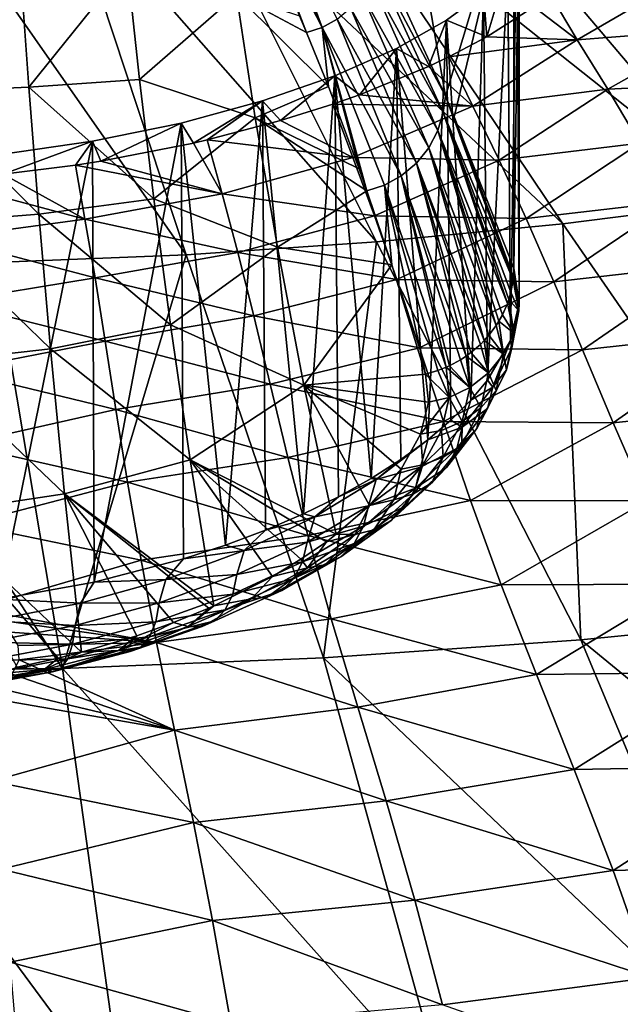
# Model space of a CAD drawing. Header units: metres. Extents: x -92 to 264, y -100 to 50.
# Tile 533 of 656: x 202 to 208, y -6 to 3. Entities that reach past the tile are written whole.
import ezdxf

# ---------------------------------------------------------------- set-up
doc = ezdxf.new("R2010")
doc.units = ezdxf.units.M
doc.layers.add('solid_21062050_01', color=7, linetype='CONTINUOUS')

msp = doc.modelspace()

# ---------------------------------------------------------------- linework, layer by layer
at = {"layer": 'solid_21062050_01'}
for points in [[(205.699539, 5.226477, 100.898514), (206.190887, 2.386523, 104.148094), (205.619064, 3.63123, 99.688583)], [(206.84787, 4.572523, 110.461136), (206.190887, 2.386523, 104.148094), (205.699539, 5.226477, 100.898514)], [(208.448486, 5.161725, 190.38089), (207.349258, 4.942711, 190.989807), (212.360947, 1.963133, 196.338501)], [(207.349258, 4.942711, 190.989807), (206.200806, 4.754991, 191.51181), (210.744537, 1.651126, 197.206131)], [(207.349258, 4.942711, 190.989807), (210.744537, 1.651126, 197.206131), (212.360947, 1.963133, 196.338501)], [(206.200806, 4.754991, 191.51181), (205.010895, 4.599821, 191.94339), (209.05983, 1.38386, 197.949493)], [(206.200806, 4.754991, 191.51181), (209.05983, 1.38386, 197.949493), (210.744537, 1.651126, 197.206131)], [(205.010895, 4.599821, 191.94339), (203.787521, 4.478241, 192.281677), (207.317596, 1.163038, 198.563858)], [(205.010895, 4.599821, 191.94339), (207.317596, 1.163038, 198.563858), (209.05983, 1.38386, 197.949493)], [(206.84787, 4.572523, 110.461136), (206.275742, 2.187117, 104.805031), (206.190887, 2.386523, 104.148094)], [(206.84787, 4.572523, 110.461136), (206.84787, 0.73517, 109.198891), (206.275742, 2.187117, 104.805031)], [(206.898361, 4.387921, 111.133827), (206.84787, 0.73517, 109.198891), (206.84787, 4.572523, 110.461136)], [(203.787521, 4.478241, 192.281677), (202.538956, 4.391062, 192.524414), (205.528961, 0.990062, 199.045319)], [(203.787521, 4.478241, 192.281677), (205.528961, 0.990062, 199.045319), (207.317596, 1.163038, 198.563858)], [(202.538956, 4.391062, 192.524414), (201.273605, 4.338863, 192.669983), (203.705353, 0.866029, 199.390823)], [(202.538956, 4.391062, 192.524414), (203.705353, 0.866029, 199.390823), (205.528961, 0.990062, 199.045319)], [(205.008804, 3.046067, 98.789734), (204.343185, 4.340718, 93.617424), (204.420349, 4.371934, 93.615929)], [(205.008804, 3.046067, 98.789734), (204.420349, 4.371934, 93.615929), (204.427063, 4.375113, 93.615898)], [(205.008804, 3.046067, 98.789734), (204.427063, 4.375113, 93.615898), (204.501968, 4.41622, 93.616867)], [(205.008804, 3.046067, 98.789734), (204.501968, 4.41622, 93.616867), (205.152573, 3.126593, 98.794823)], [(206.898361, 4.387921, 111.133827), (206.899063, 0.402095, 110.100143), (206.84787, 0.73517, 109.198891)], [(206.898361, 4.387921, 111.133827), (206.878159, 4.202877, 111.808136), (206.899063, 0.402095, 110.100143)], [(201.273605, 4.338863, 192.669983), (201.858429, 0.791725, 199.598221), (203.705353, 0.866029, 199.390823)], [(204.343185, 4.340718, 93.617424), (204.858932, 2.998913, 98.780235), (204.791916, 3.158378, 98.193779)], [(205.008804, 3.046067, 98.789734), (204.858932, 2.998913, 98.780235), (204.343185, 4.340718, 93.617424)], [(206.878159, 4.202877, 111.808136), (206.787476, 4.01936, 112.476868), (206.815506, 0.041095, 110.995132)], [(206.878159, 4.202877, 111.808136), (206.815506, 0.041095, 110.995132), (206.899063, 0.402095, 110.100143)], [(206.787476, 4.01936, 112.476868), (206.789536, 3.629266, 112.336678), (206.815506, 0.041095, 110.995132)], [(202.112823, 3.641696, 94.936272), (201.109665, 2.424123, 99.025963), (201.06752, 3.629089, 94.706505)], [(202.112823, 3.641696, 94.936272), (202.19516, 2.473602, 99.114853), (201.109665, 2.424123, 99.025963)], [(203.13858, 3.647135, 95.374687), (202.19516, 2.473602, 99.114853), (202.112823, 3.641696, 94.936272)], [(203.13858, 3.647135, 95.374687), (203.256302, 2.546331, 99.294319), (202.19516, 2.473602, 99.114853)], [(204.188477, 3.359699, 97.056717), (203.256302, 2.546331, 99.294319), (203.13858, 3.647135, 95.374687)], [(205.465256, 3.518002, 98.86097), (205.50972, 3.673557, 98.895813), (206.169815, 2.230394, 104.056435)], [(205.50972, 3.673557, 98.895813), (206.190887, 2.386523, 104.148094), (206.169815, 2.230394, 104.056435)], [(205.50972, 3.673557, 98.895813), (205.619064, 3.63123, 99.688583), (206.190887, 2.386523, 104.148094)], [(206.789536, 3.629266, 112.336678), (206.587418, 2.955673, 115.03231), (206.557877, 3.379754, 113.218887)], [(206.789536, 3.629266, 112.336678), (206.557877, 3.379754, 113.218887), (206.596436, -0.337938, 111.867943)], [(206.789536, 3.629266, 112.336678), (207.040695, 3.245378, 114.224236), (206.587418, 2.955673, 115.03231)], [(206.789536, 3.629266, 112.336678), (206.596436, -0.337938, 111.867943), (206.815506, 0.041095, 110.995132)], [(205.388428, 3.368933, 98.831245), (205.465256, 3.518002, 98.86097), (206.119186, 2.057724, 104.010147)], [(205.465256, 3.518002, 98.86097), (206.169815, 2.230394, 104.056435), (206.119186, 2.057724, 104.010147)], [(207.456238, 2.928347, 115.835426), (207.196228, 3.364775, 113.871826), (208.427124, 3.493691, 114.540588)], [(207.456238, 2.928347, 115.835426), (208.427124, 3.493691, 114.540588), (208.77211, 3.029948, 116.56192)], [(204.188477, 3.359699, 97.056717), (204.367264, 2.177884, 101.101028), (203.256302, 2.546331, 99.294319)], [(205.069275, 2.478211, 100.627304), (204.367264, 2.177884, 101.101028), (204.188477, 3.359699, 97.056717)], [(204.858932, 2.998913, 98.780235), (205.069275, 2.478211, 100.627304), (204.188477, 3.359699, 97.056717)], [(204.791916, 3.158378, 98.193779), (204.858932, 2.998913, 98.780235), (204.188477, 3.359699, 97.056717)], [(205.282059, 3.235827, 98.808754), (205.388428, 3.368933, 98.831245), (206.032471, 1.892281, 103.969894)], [(205.388428, 3.368933, 98.831245), (206.119186, 2.057724, 104.010147), (206.032471, 1.892281, 103.969894)], [(206.557877, 3.379754, 113.218887), (206.587418, 2.955673, 115.03231), (206.200378, 3.114401, 114.059769)], [(206.557877, 3.379754, 113.218887), (206.200378, 3.114401, 114.059769), (206.436615, -0.530516, 112.29081)], [(206.557877, 3.379754, 113.218887), (206.436615, -0.530516, 112.29081), (206.596436, -0.337938, 111.867943)], [(207.040695, 3.245378, 114.224236), (207.196228, 3.364775, 113.871826), (207.456238, 2.928347, 115.835426)], [(205.152573, 3.126593, 98.794823), (205.282059, 3.235827, 98.808754), (205.912872, 1.744461, 103.938446)], [(205.282059, 3.235827, 98.808754), (206.032471, 1.892281, 103.969894), (205.912872, 1.744461, 103.938446)], [(206.587418, 2.955673, 115.03231), (207.040695, 3.245378, 114.224236), (207.456238, 2.928347, 115.835426)], [(205.008804, 3.046067, 98.789734), (205.152573, 3.126593, 98.794823), (205.767593, 1.622929, 103.91761)], [(205.152573, 3.126593, 98.794823), (205.912872, 1.744461, 103.938446), (205.767593, 1.622929, 103.91761)], [(205.008804, 3.046067, 98.789734), (205.069275, 2.478211, 100.627304), (204.858932, 2.998913, 98.780235)], [(205.008804, 3.046067, 98.789734), (205.438126, 1.479847, 103.896469), (205.363403, 1.690491, 103.23439)], [(205.008804, 3.046067, 98.789734), (205.60643, 1.532991, 103.907944), (205.438126, 1.479847, 103.896469)], [(205.008804, 3.046067, 98.789734), (205.363403, 1.690491, 103.23439), (205.069275, 2.478211, 100.627304)], [(205.008804, 3.046067, 98.789734), (205.767593, 1.622929, 103.91761), (205.60643, 1.532991, 103.907944)], [(206.200378, 3.114401, 114.059769), (206.028976, 2.671695, 115.773582), (205.721649, 2.844741, 114.843842)], [(206.200378, 3.114401, 114.059769), (205.721649, 2.844741, 114.843842), (206.021423, -0.911859, 113.095322)], [(206.200378, 3.114401, 114.059769), (206.021423, -0.911859, 113.095322), (206.243988, -0.722923, 112.701721)], [(206.200378, 3.114401, 114.059769), (206.224365, 2.764117, 115.537071), (206.028976, 2.671695, 115.773582)], [(206.200378, 3.114401, 114.059769), (206.587418, 2.955673, 115.03231), (206.224365, 2.764117, 115.537071)], [(206.200378, 3.114401, 114.059769), (206.243988, -0.722923, 112.701721), (206.436615, -0.530516, 112.29081)], [(207.74823, 2.453049, 117.811417), (207.456238, 2.928347, 115.835426), (208.77211, 3.029948, 116.56192)], [(207.74823, 2.453049, 117.811417), (208.77211, 3.029948, 116.56192), (209.139877, 2.522575, 118.591644)], [(206.224365, 2.764117, 115.537071), (206.587418, 2.955673, 115.03231), (207.456238, 2.928347, 115.835426)], [(205.721649, 2.844741, 114.843842), (205.367004, 2.400811, 116.444405), (205.129913, 2.582879, 115.555695)], [(205.721649, 2.844741, 114.843842), (205.129913, 2.582879, 115.555695), (205.479706, -1.281419, 113.841034)], [(205.721649, 2.844741, 114.843842), (206.028976, 2.671695, 115.773582), (205.367004, 2.400811, 116.444405)], [(205.721649, 2.844741, 114.843842), (205.479706, -1.281419, 113.841034), (205.764267, -1.100108, 113.478882)], [(205.721649, 2.844741, 114.843842), (205.764267, -1.100108, 113.478882), (206.021423, -0.911859, 113.095322)], [(206.454178, 2.28991, 117.538971), (206.224365, 2.764117, 115.537071), (207.456238, 2.928347, 115.835426)], [(206.454178, 2.28991, 117.538971), (207.456238, 2.928347, 115.835426), (207.74823, 2.453049, 117.811417)], [(206.028976, 2.671695, 115.773582), (206.224365, 2.764117, 115.537071), (206.454178, 2.28991, 117.538971)], [(205.367004, 2.400811, 116.444405), (206.028976, 2.671695, 115.773582), (206.454178, 2.28991, 117.538971)], [(205.129913, 2.582879, 115.555695), (204.608276, 2.151952, 117.036346), (204.436783, 2.340559, 116.181168)], [(205.129913, 2.582879, 115.555695), (204.436783, 2.340559, 116.181168), (204.829193, -1.621349, 114.503143)], [(205.129913, 2.582879, 115.555695), (205.111908, 2.310703, 116.66114), (204.608276, 2.151952, 117.036346)], [(205.129913, 2.582879, 115.555695), (204.829193, -1.621349, 114.503143), (205.167404, -1.455679, 114.183029)], [(205.129913, 2.582879, 115.555695), (205.367004, 2.400811, 116.444405), (205.111908, 2.310703, 116.66114)], [(205.129913, 2.582879, 115.555695), (205.167404, -1.455679, 114.183029), (205.479706, -1.281419, 113.841034)], [(202.19516, 2.473602, 99.114853), (202.291351, 1.255226, 103.052864), (201.109665, 2.424123, 99.025963)], [(203.256302, 2.546331, 99.294319), (203.393784, 1.401054, 102.998283), (202.19516, 2.473602, 99.114853)], [(203.393784, 1.401054, 102.998283), (202.291351, 1.255226, 103.052864), (202.19516, 2.473602, 99.114853)], [(204.367264, 2.177884, 101.101028), (203.393784, 1.401054, 102.998283), (203.256302, 2.546331, 99.294319)], [(205.069275, 2.478211, 100.627304), (205.363403, 1.690491, 103.23439), (204.367264, 2.177884, 101.101028)], [(208.055222, 1.936005, 119.798386), (207.74823, 2.453049, 117.811417), (209.139877, 2.522575, 118.591644)], [(202.291351, 1.255226, 103.052864), (201.158676, 1.165362, 103.091492), (201.109665, 2.424123, 99.025963)], [(205.111908, 2.310703, 116.66114), (205.367004, 2.400811, 116.444405), (206.454178, 2.28991, 117.538971)], [(206.169815, 2.230394, 104.056435), (206.190887, 2.386523, 104.148094), (206.840668, 0.62072, 109.158928)], [(206.190887, 2.386523, 104.148094), (206.843857, 0.650433, 109.169159), (206.840668, 0.62072, 109.158928)], [(206.190887, 2.386523, 104.148094), (206.275742, 2.187117, 104.805031), (206.843857, 0.650433, 109.169159)], [(206.705811, 1.77274, 119.560219), (206.454178, 2.28991, 117.538971), (207.74823, 2.453049, 117.811417)], [(206.705811, 1.77274, 119.560219), (207.74823, 2.453049, 117.811417), (208.055222, 1.936005, 119.798386)], [(204.436783, 2.340559, 116.181168), (203.776123, 1.937491, 117.531136), (203.656509, 2.12806, 116.708237)], [(204.436783, 2.340559, 116.181168), (203.656509, 2.12806, 116.708237), (204.082962, -1.921406, 115.071815)], [(204.436783, 2.340559, 116.181168), (203.906448, 1.967501, 117.462685), (203.776123, 1.937491, 117.531136)], [(204.436783, 2.340559, 116.181168), (204.608276, 2.151952, 117.036346), (203.906448, 1.967501, 117.462685)], [(204.436783, 2.340559, 116.181168), (204.082962, -1.921406, 115.071815), (204.467026, -1.777014, 114.79985)], [(204.436783, 2.340559, 116.181168), (204.467026, -1.777014, 114.79985), (204.829193, -1.621349, 114.503143)], [(204.608276, 2.151952, 117.036346), (205.111908, 2.310703, 116.66114), (205.304047, 1.797916, 118.741028)], [(205.304047, 1.797916, 118.741028), (205.111908, 2.310703, 116.66114), (206.454178, 2.28991, 117.538971)], [(205.304047, 1.797916, 118.741028), (206.454178, 2.28991, 117.538971), (206.705811, 1.77274, 119.560219)], [(204.367264, 2.177884, 101.101028), (204.580231, 0.937443, 104.926735), (203.393784, 1.401054, 102.998283)], [(205.438126, 1.479847, 103.896469), (204.580231, 0.937443, 104.926735), (204.367264, 2.177884, 101.101028)], [(205.363403, 1.690491, 103.23439), (205.438126, 1.479847, 103.896469), (204.367264, 2.177884, 101.101028)], [(206.119186, 2.057724, 104.010147), (206.169815, 2.230394, 104.056435), (206.785812, 0.396354, 109.085045)], [(206.169815, 2.230394, 104.056435), (206.79924, 0.434855, 109.097282), (206.785812, 0.396354, 109.085045)], [(206.169815, 2.230394, 104.056435), (206.819901, 0.507295, 109.120819), (206.79924, 0.434855, 109.097282)], [(206.169815, 2.230394, 104.056435), (206.840668, 0.62072, 109.158928), (206.819901, 0.507295, 109.120819)], [(206.275742, 2.187117, 104.805031), (206.84787, 0.73517, 109.198891), (206.843857, 0.650433, 109.169159)], [(203.656509, 2.12806, 116.708237), (202.886444, 1.764482, 117.921013), (202.805252, 1.953961, 117.12735)], [(203.656509, 2.12806, 116.708237), (202.805252, 1.953961, 117.12735), (202.820755, -2.276315, 115.728569)], [(203.656509, 2.12806, 116.708237), (202.820755, -2.276315, 115.728569), (203.679092, -2.053397, 115.317894)], [(203.656509, 2.12806, 116.708237), (203.776123, 1.937491, 117.531136), (202.886444, 1.764482, 117.921013)], [(203.656509, 2.12806, 116.708237), (203.679092, -2.053397, 115.317894), (204.082962, -1.921406, 115.071815)], [(203.906448, 1.967501, 117.462685), (204.608276, 2.151952, 117.036346), (205.304047, 1.797916, 118.741028)], [(206.032471, 1.892281, 103.969894), (206.119186, 2.057724, 104.010147), (206.679611, 0.187548, 109.022316)], [(206.119186, 2.057724, 104.010147), (206.704422, 0.227012, 109.033653), (206.679611, 0.187548, 109.022316)], [(206.119186, 2.057724, 104.010147), (206.738846, 0.289313, 109.052071), (206.704422, 0.227012, 109.033653)], [(206.119186, 2.057724, 104.010147), (206.785812, 0.396354, 109.085045), (206.738846, 0.289313, 109.052071)], [(202.805252, 1.953961, 117.12735), (201.947601, 1.636898, 118.20372), (201.900208, 1.824992, 117.43145)], [(202.805252, 1.953961, 117.12735), (201.900208, 1.824992, 117.43145), (201.909805, -2.439532, 116.025795)], [(202.805252, 1.953961, 117.12735), (201.909805, -2.439532, 116.025795), (202.820755, -2.276315, 115.728569)], [(202.805252, 1.953961, 117.12735), (202.641891, 1.726066, 118.006538), (201.947601, 1.636898, 118.20372)], [(202.805252, 1.953961, 117.12735), (202.886444, 1.764482, 117.921013), (202.641891, 1.726066, 118.006538)], [(202.886444, 1.764482, 117.921013), (203.776123, 1.937491, 117.531136), (204.049393, 1.450568, 119.509102)], [(203.776123, 1.937491, 117.531136), (203.906448, 1.967501, 117.462685), (204.049393, 1.450568, 119.509102)], [(204.049393, 1.450568, 119.509102), (203.906448, 1.967501, 117.462685), (205.304047, 1.797916, 118.741028)], [(205.912872, 1.744461, 103.938446), (206.032471, 1.892281, 103.969894), (206.564484, 0.042345, 108.983208)], [(206.032471, 1.892281, 103.969894), (206.608856, 0.092362, 108.996162), (206.564484, 0.042345, 108.983208)], [(206.032471, 1.892281, 103.969894), (206.679611, 0.187548, 109.022316), (206.608856, 0.092362, 108.996162)], [(206.966309, 1.211602, 121.596329), (206.705811, 1.77274, 119.560219), (208.055222, 1.936005, 119.798386)], [(206.966309, 1.211602, 121.596329), (208.055222, 1.936005, 119.798386), (208.372589, 1.375749, 121.800545)], [(204.049393, 1.450568, 119.509102), (205.304047, 1.797916, 118.741028), (205.511841, 1.237464, 120.84549)], [(205.511841, 1.237464, 120.84549), (205.304047, 1.797916, 118.741028), (206.705811, 1.77274, 119.560219)], [(201.947601, 1.636898, 118.20372), (202.641891, 1.726066, 118.006538), (202.733749, 1.207836, 120.025299)], [(202.641891, 1.726066, 118.006538), (202.886444, 1.764482, 117.921013), (204.049393, 1.450568, 119.509102)], [(202.733749, 1.207836, 120.025299), (202.641891, 1.726066, 118.006538), (204.049393, 1.450568, 119.509102)], [(205.511841, 1.237464, 120.84549), (206.705811, 1.77274, 119.560219), (206.966309, 1.211602, 121.596329)], [(205.767593, 1.622929, 103.91761), (205.912872, 1.744461, 103.938446), (206.39093, -0.106932, 108.949036)], [(205.912872, 1.744461, 103.938446), (206.436539, -0.073497, 108.955956), (206.39093, -0.106932, 108.949036)], [(205.912872, 1.744461, 103.938446), (206.527481, 0.004974, 108.973946), (206.436539, -0.073497, 108.955956)], [(205.912872, 1.744461, 103.938446), (206.564484, 0.042345, 108.983208), (206.527481, 0.004974, 108.973946)], [(201.332764, 1.581396, 118.325592), (201.947601, 1.636898, 118.20372), (202.733749, 1.207836, 120.025299)], [(205.60643, 1.532991, 103.907944), (205.767593, 1.622929, 103.91761), (206.198563, -0.214467, 108.931786)], [(205.767593, 1.622929, 103.91761), (206.230728, -0.199787, 108.933495), (206.198563, -0.214467, 108.931786)], [(205.767593, 1.622929, 103.91761), (206.337204, -0.142043, 108.942413), (206.230728, -0.199787, 108.933495)], [(205.767593, 1.622929, 103.91761), (206.39093, -0.106932, 108.949036), (206.337204, -0.142043, 108.942413)], [(201.381485, 1.024026, 120.471954), (201.332764, 1.581396, 118.325592), (202.733749, 1.207836, 120.025299)], [(205.60643, 1.532991, 103.907944), (205.67746, 0.769483, 106.029121), (205.438126, 1.479847, 103.896469)], [(205.60643, 1.532991, 103.907944), (206.001923, -0.280063, 108.929939), (205.67746, 0.769483, 106.029121)], [(205.60643, 1.532991, 103.907944), (206.118484, -0.245991, 108.929321), (206.001923, -0.280063, 108.929939)], [(205.60643, 1.532991, 103.907944), (206.198563, -0.214467, 108.931786), (206.118484, -0.245991, 108.929321)], [(202.733749, 1.207836, 120.025299), (204.049393, 1.450568, 119.509102), (204.199692, 0.887855, 121.576996)], [(204.199692, 0.887855, 121.576996), (204.049393, 1.450568, 119.509102), (205.511841, 1.237464, 120.84549)], [(205.438126, 1.479847, 103.896469), (205.67746, 0.769483, 106.029121), (204.580231, 0.937443, 104.926735)], [(203.393784, 1.401054, 102.998283), (203.554764, 0.192154, 106.543854), (202.291351, 1.255226, 103.052864)], [(204.580231, 0.937443, 104.926735), (203.554764, 0.192154, 106.543854), (203.393784, 1.401054, 102.998283)], [(207.231873, 0.604988, 123.651314), (206.966309, 1.211602, 121.596329), (208.372589, 1.375749, 121.800545)], [(207.231873, 0.604988, 123.651314), (208.372589, 1.375749, 121.800545), (208.696442, 0.770849, 123.822113)], [(209.05983, 1.38386, 197.949493), (207.317596, 1.163038, 198.563858), (209.909729, -2.590094, 204.900589)], [(202.291351, 1.255226, 103.052864), (202.40419, -0.036552, 106.818733), (201.158676, 1.165362, 103.091492)], [(203.554764, 0.192154, 106.543854), (202.40419, -0.036552, 106.818733), (202.291351, 1.255226, 103.052864)], [(204.199692, 0.887855, 121.576996), (205.511841, 1.237464, 120.84549), (205.724457, 0.62931, 122.968063)], [(205.724457, 0.62931, 122.968063), (205.511841, 1.237464, 120.84549), (206.966309, 1.211602, 121.596329)], [(202.40419, -0.036552, 106.818733), (201.216019, -0.172741, 106.97818), (201.158676, 1.165362, 103.091492)], [(201.381485, 1.024026, 120.471954), (202.733749, 1.207836, 120.025299), (202.830673, 0.64396, 122.069412)], [(202.830673, 0.64396, 122.069412), (202.733749, 1.207836, 120.025299), (204.199692, 0.887855, 121.576996)], [(207.317596, 1.163038, 198.563858), (205.528961, 0.990062, 199.045319), (207.489777, -2.828987, 205.565613)], [(205.724457, 0.62931, 122.968063), (206.966309, 1.211602, 121.596329), (207.231873, 0.604988, 123.651314)], [(207.317596, 1.163038, 198.563858), (207.489777, -2.828987, 205.565613), (209.909729, -2.590094, 204.900589)], [(201.431946, 0.414549, 122.648537), (201.381485, 1.024026, 120.471954), (202.830673, 0.64396, 122.069412)], [(205.528961, 0.990062, 199.045319), (203.705353, 0.866029, 199.390823), (205.020554, -3.000383, 206.043167)], [(205.528961, 0.990062, 199.045319), (205.020554, -3.000383, 206.043167), (207.489777, -2.828987, 205.565613)], [(203.705353, 0.866029, 199.390823), (201.858429, 0.791725, 199.598221), (202.518433, -3.103155, 206.330093)], [(203.705353, 0.866029, 199.390823), (202.518433, -3.103155, 206.330093), (205.020554, -3.000383, 206.043167)], [(202.830673, 0.64396, 122.069412), (204.199692, 0.887855, 121.576996), (204.352264, 0.279268, 123.663063)], [(204.580231, 0.937443, 104.926735), (204.833893, -0.384753, 108.601578), (203.554764, 0.192154, 106.543854)], [(204.352264, 0.279268, 123.663063), (204.199692, 0.887855, 121.576996), (205.724457, 0.62931, 122.968063)], [(205.67746, 0.769483, 106.029121), (204.833893, -0.384753, 108.601578), (204.580231, 0.937443, 104.926735)], [(201.858429, 0.791725, 199.598221), (200, 0.767617, 199.666183), (202.518433, -3.103155, 206.330093)], [(200, 0.767617, 199.666183), (200, -3.136629, 206.424545), (202.518433, -3.103155, 206.330093)], [(205.67746, 0.769483, 106.029121), (206.001923, -0.280063, 108.929939), (204.833893, -0.384753, 108.601578)], [(207.506454, -0.048179, 125.729057), (207.231873, 0.604988, 123.651314), (208.696442, 0.770849, 123.822113)], [(207.506454, -0.048179, 125.729057), (208.696442, 0.770849, 123.822113), (209.032333, 0.120273, 125.867126)], [(206.899063, 0.402095, 110.100143), (206.843857, 0.650433, 109.169159), (206.84787, 0.73517, 109.198891)], [(201.431946, 0.414549, 122.648537), (202.830673, 0.64396, 122.069412), (202.928635, 0.035457, 124.131554)], [(202.928635, 0.035457, 124.131554), (202.830673, 0.64396, 122.069412), (204.352264, 0.279268, 123.663063)], [(204.352264, 0.279268, 123.663063), (205.724457, 0.62931, 122.968063), (205.941895, -0.02795, 125.112762)], [(205.941895, -0.02795, 125.112762), (205.724457, 0.62931, 122.968063), (207.231873, 0.604988, 123.651314)], [(205.941895, -0.02795, 125.112762), (207.231873, 0.604988, 123.651314), (207.506454, -0.048179, 125.729057)], [(206.894882, 0.327279, 110.005623), (206.819901, 0.507295, 109.120819), (206.840668, 0.62072, 109.158928)], [(206.894882, 0.327279, 110.005623), (206.840668, 0.62072, 109.158928), (206.843857, 0.650433, 109.169159)], [(206.894882, 0.327279, 110.005623), (206.843857, 0.650433, 109.169159), (206.899063, 0.402095, 110.100143)], [(206.894882, 0.327279, 110.005623), (206.79924, 0.434855, 109.097282), (206.819901, 0.507295, 109.120819)], [(201.483002, -0.245411, 124.846092), (201.431946, 0.414549, 122.648537), (202.928635, 0.035457, 124.131554)], [(206.847473, 0.113766, 109.919777), (206.738846, 0.289313, 109.052071), (206.785812, 0.396354, 109.085045)], [(206.847473, 0.113766, 109.919777), (206.785812, 0.396354, 109.085045), (206.79924, 0.434855, 109.097282)], [(206.847473, 0.113766, 109.919777), (206.79924, 0.434855, 109.097282), (206.894882, 0.327279, 110.005623)], [(206.828262, -0.027847, 110.827919), (206.899063, 0.402095, 110.100143), (206.815506, 0.041095, 110.995132)], [(206.828262, -0.027847, 110.827919), (206.894882, 0.327279, 110.005623), (206.899063, 0.402095, 110.100143)], [(206.847473, 0.113766, 109.919777), (206.704422, 0.227012, 109.033653), (206.738846, 0.289313, 109.052071)], [(206.847473, 0.113766, 109.919777), (206.894882, 0.327279, 110.005623), (206.828262, -0.027847, 110.827919)], [(203.554764, 0.192154, 106.543854), (203.743927, -1.101243, 109.986061), (202.40419, -0.036552, 106.818733)], [(202.928635, 0.035457, 124.131554), (204.352264, 0.279268, 123.663063), (204.509766, -0.376222, 125.770744)], [(204.833893, -0.384753, 108.601578), (203.743927, -1.101243, 109.986061), (203.554764, 0.192154, 106.543854)], [(204.509766, -0.376222, 125.770744), (204.352264, 0.279268, 123.663063), (205.941895, -0.02795, 125.112762)], [(206.748886, -0.08943, 109.836479), (206.679611, 0.187548, 109.022316), (206.704422, 0.227012, 109.033653)], [(206.748886, -0.08943, 109.836479), (206.704422, 0.227012, 109.033653), (206.847473, 0.113766, 109.919777)], [(206.748886, -0.08943, 109.836479), (206.608856, 0.092362, 108.996162), (206.679611, 0.187548, 109.022316)], [(206.748886, -0.08943, 109.836479), (206.847473, 0.113766, 109.919777), (206.778793, -0.238452, 110.728256)], [(206.778793, -0.238452, 110.728256), (206.847473, 0.113766, 109.919777), (206.828262, -0.027847, 110.827919)], [(207.801453, -0.748555, 127.833351), (207.506454, -0.048179, 125.729057), (209.032333, 0.120273, 125.867126)], [(207.801453, -0.748555, 127.833351), (209.032333, 0.120273, 125.867126), (209.392334, -0.576735, 127.939552)], [(201.483002, -0.245411, 124.846092), (202.928635, 0.035457, 124.131554), (203.030762, -0.618432, 126.214798)], [(203.030762, -0.618432, 126.214798), (202.928635, 0.035457, 124.131554), (204.509766, -0.376222, 125.770744)], [(206.604462, -0.267021, 109.761948), (206.436539, -0.073497, 108.955956), (206.527481, 0.004974, 108.973946)], [(206.604462, -0.267021, 109.761948), (206.527481, 0.004974, 108.973946), (206.564484, 0.042345, 108.983208)], [(206.748886, -0.08943, 109.836479), (206.564484, 0.042345, 108.983208), (206.608856, 0.092362, 108.996162)], [(206.604462, -0.267021, 109.761948), (206.564484, 0.042345, 108.983208), (206.748886, -0.08943, 109.836479)], [(206.646042, -0.404137, 111.622292), (206.815506, 0.041095, 110.995132), (206.596436, -0.337938, 111.867943)], [(206.646042, -0.404137, 111.622292), (206.828262, -0.027847, 110.827919), (206.815506, 0.041095, 110.995132)], [(202.40419, -0.036552, 106.818733), (202.537689, -1.42706, 110.477417), (201.216019, -0.172741, 106.97818)], [(203.743927, -1.101243, 109.986061), (202.537689, -1.42706, 110.477417), (202.40419, -0.036552, 106.818733)], [(204.509766, -0.376222, 125.770744), (205.941895, -0.02795, 125.112762), (206.173965, -0.735002, 127.283455)], [(206.173965, -0.735002, 127.283455), (205.941895, -0.02795, 125.112762), (207.506454, -0.048179, 125.729057)], [(206.173965, -0.735002, 127.283455), (207.506454, -0.048179, 125.729057), (207.801453, -0.748555, 127.833351)], [(206.604462, -0.267021, 109.761948), (206.39093, -0.106932, 108.949036), (206.436539, -0.073497, 108.955956)], [(206.604462, -0.267021, 109.761948), (206.748886, -0.08943, 109.836479), (206.678146, -0.435622, 110.62558)], [(206.778793, -0.238452, 110.728256), (206.828262, -0.027847, 110.827919), (206.646042, -0.404137, 111.622292)], [(206.678146, -0.435622, 110.62558), (206.748886, -0.08943, 109.836479), (206.778793, -0.238452, 110.728256)], [(202.537689, -1.42706, 110.477417), (201.284027, -1.61821, 110.756744), (201.216019, -0.172741, 106.97818)], [(206.42601, -0.407341, 109.701149), (206.230728, -0.199787, 108.933495), (206.337204, -0.142043, 108.942413)], [(206.42601, -0.407341, 109.701149), (206.337204, -0.142043, 108.942413), (206.39093, -0.106932, 108.949036)], [(206.42601, -0.407341, 109.701149), (206.39093, -0.106932, 108.949036), (206.604462, -0.267021, 109.761948)], [(201.537567, -0.956465, 127.068115), (201.483002, -0.245411, 124.846092), (203.030762, -0.618432, 126.214798)], [(206.001923, -0.280063, 108.929939), (206.029312, -0.548668, 109.602547), (204.833893, -0.384753, 108.601578)], [(206.228897, -0.504738, 109.656761), (206.001923, -0.280063, 108.929939), (206.118484, -0.245991, 108.929321)], [(206.228897, -0.504738, 109.656761), (206.029312, -0.548668, 109.602547), (206.001923, -0.280063, 108.929939)], [(206.228897, -0.504738, 109.656761), (206.118484, -0.245991, 108.929321), (206.198563, -0.214467, 108.931786)], [(206.42601, -0.407341, 109.701149), (206.198563, -0.214467, 108.931786), (206.230728, -0.199787, 108.933495)], [(206.42601, -0.407341, 109.701149), (206.228897, -0.504738, 109.656761), (206.198563, -0.214467, 108.931786)], [(206.42601, -0.407341, 109.701149), (206.604462, -0.267021, 109.761948), (206.531799, -0.604398, 110.52729)], [(206.531799, -0.604398, 110.52729), (206.604462, -0.267021, 109.761948), (206.678146, -0.435622, 110.62558)], [(206.595413, -0.611214, 111.509247), (206.778793, -0.238452, 110.728256), (206.646042, -0.404137, 111.622292)], [(206.678146, -0.435622, 110.62558), (206.778793, -0.238452, 110.728256), (206.595413, -0.611214, 111.509247)], [(203.030762, -0.618432, 126.214798), (204.509766, -0.376222, 125.770744), (204.680527, -1.079074, 127.903366)], [(204.680527, -1.079074, 127.903366), (204.509766, -0.376222, 125.770744), (206.173965, -0.735002, 127.283455)], [(206.646042, -0.404137, 111.622292), (206.596436, -0.337938, 111.867943), (206.436615, -0.530516, 112.29081)], [(204.833893, -0.384753, 108.601578), (205.144348, -1.816574, 112.193672), (203.743927, -1.101243, 109.986061)], [(205.464035, -1.539824, 111.683357), (205.144348, -1.816574, 112.193672), (204.833893, -0.384753, 108.601578)], [(205.766052, -1.192126, 111.006203), (205.464035, -1.539824, 111.683357), (204.833893, -0.384753, 108.601578)], [(205.954102, -0.85683, 110.304337), (205.766052, -1.192126, 111.006203), (204.833893, -0.384753, 108.601578)], [(206.029312, -0.548668, 109.602547), (205.954102, -0.85683, 110.304337), (204.833893, -0.384753, 108.601578)], [(206.351746, -0.733834, 110.440201), (206.228897, -0.504738, 109.656761), (206.42601, -0.407341, 109.701149)], [(206.351746, -0.733834, 110.440201), (206.42601, -0.407341, 109.701149), (206.531799, -0.604398, 110.52729)], [(206.352325, -0.790032, 112.377014), (206.646042, -0.404137, 111.622292), (206.436615, -0.530516, 112.29081)], [(206.595413, -0.611214, 111.509247), (206.646042, -0.404137, 111.622292), (206.352325, -0.790032, 112.377014)], [(206.494507, -0.801426, 111.387787), (206.678146, -0.435622, 110.62558), (206.595413, -0.611214, 111.509247)], [(206.531799, -0.604398, 110.52729), (206.678146, -0.435622, 110.62558), (206.494507, -0.801426, 111.387787)], [(206.228897, -0.504738, 109.656761), (205.954102, -0.85683, 110.304337), (206.029312, -0.548668, 109.602547)], [(206.228897, -0.504738, 109.656761), (206.153381, -0.819215, 110.369011), (205.954102, -0.85683, 110.304337)], [(206.351746, -0.733834, 110.440201), (206.153381, -0.819215, 110.369011), (206.228897, -0.504738, 109.656761)], [(206.352325, -0.790032, 112.377014), (206.436615, -0.530516, 112.29081), (206.243988, -0.722923, 112.701721)], [(201.537567, -0.956465, 127.068115), (203.030762, -0.618432, 126.214798), (203.14296, -1.318044, 128.322128)], [(203.14296, -1.318044, 128.322128), (203.030762, -0.618432, 126.214798), (204.680527, -1.079074, 127.903366)], [(206.30159, -0.993145, 112.251205), (206.595413, -0.611214, 111.509247), (206.352325, -0.790032, 112.377014)], [(206.494507, -0.801426, 111.387787), (206.595413, -0.611214, 111.509247), (206.30159, -0.993145, 112.251205)], [(206.348877, -0.960198, 111.26651), (206.531799, -0.604398, 110.52729), (206.494507, -0.801426, 111.387787)], [(206.351746, -0.733834, 110.440201), (206.531799, -0.604398, 110.52729), (206.348877, -0.960198, 111.26651)], [(208.128586, -1.496781, 129.967957), (207.801453, -0.748555, 127.833351), (209.392334, -0.576735, 127.939552)], [(204.680527, -1.079074, 127.903366), (206.173965, -0.735002, 127.283455), (206.431976, -1.492417, 129.483963)], [(206.352325, -0.790032, 112.377014), (206.243988, -0.722923, 112.701721), (206.021423, -0.911859, 113.095322)], [(206.170395, -1.077398, 111.153999), (206.153381, -0.819215, 110.369011), (206.351746, -0.733834, 110.440201)], [(206.170395, -1.077398, 111.153999), (206.351746, -0.733834, 110.440201), (206.348877, -0.960198, 111.26651)], [(206.431976, -1.492417, 129.483963), (206.173965, -0.735002, 127.283455), (207.801453, -0.748555, 127.833351)], [(206.431976, -1.492417, 129.483963), (207.801453, -0.748555, 127.833351), (208.128586, -1.496781, 129.967957)], [(205.952759, -1.173849, 113.082138), (206.352325, -0.790032, 112.377014), (206.021423, -0.911859, 113.095322)], [(206.30159, -0.993145, 112.251205), (206.352325, -0.790032, 112.377014), (205.952759, -1.173849, 113.082138)], [(206.153381, -0.819215, 110.369011), (205.974289, -1.149354, 111.0569), (205.954102, -0.85683, 110.304337)], [(206.170395, -1.077398, 111.153999), (205.974289, -1.149354, 111.0569), (206.153381, -0.819215, 110.369011)], [(206.202347, -1.175784, 112.11187), (206.494507, -0.801426, 111.387787), (206.30159, -0.993145, 112.251205)], [(206.348877, -0.960198, 111.26651), (206.494507, -0.801426, 111.387787), (206.202347, -1.175784, 112.11187)], [(205.528046, -1.292169, 113.768829), (206.021423, -0.911859, 113.095322), (205.764267, -1.100108, 113.478882)], [(205.952759, -1.173849, 113.082138), (206.021423, -0.911859, 113.095322), (205.528046, -1.292169, 113.768829)], [(205.974289, -1.149354, 111.0569), (205.766052, -1.192126, 111.006203), (205.954102, -0.85683, 110.304337)], [(201.599518, -1.718952, 129.318039), (201.537567, -0.956465, 127.068115), (203.14296, -1.318044, 128.322128)], [(205.903046, -1.372747, 112.944359), (206.30159, -0.993145, 112.251205), (205.952759, -1.173849, 113.082138)], [(206.202347, -1.175784, 112.11187), (206.30159, -0.993145, 112.251205), (205.903046, -1.372747, 112.944359)], [(206.06012, -1.323794, 111.968719), (206.348877, -0.960198, 111.26651), (206.202347, -1.175784, 112.11187)], [(206.170395, -1.077398, 111.153999), (206.348877, -0.960198, 111.26651), (206.06012, -1.323794, 111.968719)], [(203.743927, -1.101243, 109.986061), (203.969986, -2.50398, 113.379089), (202.537689, -1.42706, 110.477417)], [(203.14296, -1.318044, 128.322128), (204.680527, -1.079074, 127.903366), (204.873199, -1.829716, 130.06427)], [(204.532013, -2.220747, 112.902924), (203.969986, -2.50398, 113.379089), (203.743927, -1.101243, 109.986061)], [(204.803741, -2.056692, 112.619644), (204.532013, -2.220747, 112.902924), (203.743927, -1.101243, 109.986061)], [(205.050446, -1.887342, 112.320717), (204.803741, -2.056692, 112.619644), (203.743927, -1.101243, 109.986061)], [(205.144348, -1.816574, 112.193672), (205.050446, -1.887342, 112.320717), (203.743927, -1.101243, 109.986061)], [(204.873199, -1.829716, 130.06427), (204.680527, -1.079074, 127.903366), (206.431976, -1.492417, 129.483963)], [(205.528046, -1.292169, 113.768829), (205.764267, -1.100108, 113.478882), (205.479706, -1.281419, 113.841034)], [(205.886459, -1.427917, 111.832024), (205.974289, -1.149354, 111.0569), (206.170395, -1.077398, 111.153999)], [(205.886459, -1.427917, 111.832024), (206.170395, -1.077398, 111.153999), (206.06012, -1.323794, 111.968719)], [(205.454086, -1.544294, 113.729019), (205.952759, -1.173849, 113.082138), (205.528046, -1.292169, 113.768829)], [(205.903046, -1.372747, 112.944359), (205.952759, -1.173849, 113.082138), (205.454086, -1.544294, 113.729019)], [(205.696136, -1.485587, 111.710274), (205.464035, -1.539824, 111.683357), (205.766052, -1.192126, 111.006203)], [(205.974289, -1.149354, 111.0569), (205.696136, -1.485587, 111.710274), (205.766052, -1.192126, 111.006203)], [(205.886459, -1.427917, 111.832024), (205.696136, -1.485587, 111.710274), (205.974289, -1.149354, 111.0569)], [(205.80748, -1.547509, 112.788246), (206.202347, -1.175784, 112.11187), (205.903046, -1.372747, 112.944359)], [(206.06012, -1.323794, 111.968719), (206.202347, -1.175784, 112.11187), (205.80748, -1.547509, 112.788246)], [(201.599518, -1.718952, 129.318039), (203.14296, -1.318044, 128.322128), (203.27124, -2.063715, 130.456558)], [(203.27124, -2.063715, 130.456558), (203.14296, -1.318044, 128.322128), (204.873199, -1.829716, 130.06427)], [(204.938431, -1.649052, 114.374214), (205.528046, -1.292169, 113.768829), (205.167404, -1.455679, 114.183029)], [(205.454086, -1.544294, 113.729019), (205.528046, -1.292169, 113.768829), (204.938431, -1.649052, 114.374214)], [(205.528046, -1.292169, 113.768829), (205.479706, -1.281419, 113.841034), (205.167404, -1.455679, 114.183029)], [(205.406601, -1.738902, 113.580162), (205.903046, -1.372747, 112.944359), (205.454086, -1.544294, 113.729019)], [(205.80748, -1.547509, 112.788246), (205.903046, -1.372747, 112.944359), (205.406601, -1.738902, 113.580162)], [(205.671371, -1.684422, 112.62458), (206.06012, -1.323794, 111.968719), (205.80748, -1.547509, 112.788246)], [(205.886459, -1.427917, 111.832024), (206.06012, -1.323794, 111.968719), (205.671371, -1.684422, 112.62458)], [(202.537689, -1.42706, 110.477417), (202.70137, -2.948955, 114.099205), (201.284027, -1.61821, 110.756744)], [(203.229904, -2.790921, 113.846985), (202.70137, -2.948955, 114.099205), (202.537689, -1.42706, 110.477417)], [(203.583954, -2.66417, 113.64196), (203.229904, -2.790921, 113.846985), (202.537689, -1.42706, 110.477417)], [(203.920288, -2.526013, 113.415504), (203.583954, -2.66417, 113.64196), (202.537689, -1.42706, 110.477417)], [(203.969986, -2.50398, 113.379089), (203.920288, -2.526013, 113.415504), (202.537689, -1.42706, 110.477417)], [(204.938431, -1.649052, 114.374214), (205.167404, -1.455679, 114.183029), (204.829193, -1.621349, 114.503143)], [(204.873199, -1.829716, 130.06427), (206.431976, -1.492417, 129.483963), (206.727234, -2.300765, 131.718155)], [(205.696136, -1.485587, 111.710274), (205.324768, -1.818188, 112.320343), (205.464035, -1.539824, 111.683357)], [(205.505798, -1.775128, 112.465202), (205.324768, -1.818188, 112.320343), (205.696136, -1.485587, 111.710274)], [(205.505798, -1.775128, 112.465202), (205.696136, -1.485587, 111.710274), (205.886459, -1.427917, 111.832024)], [(205.505798, -1.775128, 112.465202), (205.886459, -1.427917, 111.832024), (205.671371, -1.684422, 112.62458)], [(206.727234, -2.300765, 131.718155), (206.431976, -1.492417, 129.483963), (208.128586, -1.496781, 129.967957)], [(206.727234, -2.300765, 131.718155), (208.128586, -1.496781, 129.967957), (208.499329, -2.293504, 132.136688)], [(204.864014, -1.890719, 114.309776), (205.454086, -1.544294, 113.729019), (204.938431, -1.649052, 114.374214)], [(205.406601, -1.738902, 113.580162), (205.454086, -1.544294, 113.729019), (204.864014, -1.890719, 114.309776)], [(205.324768, -1.818188, 112.320343), (205.144348, -1.816574, 112.193672), (205.464035, -1.539824, 111.683357)], [(205.316742, -1.905779, 113.408531), (205.80748, -1.547509, 112.788246), (205.406601, -1.738902, 113.580162)], [(205.671371, -1.684422, 112.62458), (205.80748, -1.547509, 112.788246), (205.316742, -1.905779, 113.408531)], [(202.4767, -3.005894, 114.189209), (202.081604, -3.092366, 114.32505), (201.284027, -1.61821, 110.756744)], [(202.70137, -2.948955, 114.099205), (202.4767, -3.005894, 114.189209), (201.284027, -1.61821, 110.756744)], [(204.261719, -1.971897, 114.903564), (204.938431, -1.649052, 114.374214), (204.467026, -1.777014, 114.79985)], [(204.864014, -1.890719, 114.309776), (204.938431, -1.649052, 114.374214), (204.261719, -1.971897, 114.903564)], [(204.938431, -1.649052, 114.374214), (204.829193, -1.621349, 114.503143), (204.467026, -1.777014, 114.79985)], [(205.189529, -2.031662, 113.225891), (205.671371, -1.684422, 112.62458), (205.316742, -1.905779, 113.408531)], [(205.505798, -1.775128, 112.465202), (205.671371, -1.684422, 112.62458), (205.189529, -2.031662, 113.225891)], [(201.673828, -2.532969, 131.59874), (201.599518, -1.718952, 129.318039), (203.27124, -2.063715, 130.456558)], [(204.261719, -1.971897, 114.903564), (204.467026, -1.777014, 114.79985), (204.082962, -1.921406, 115.071815)], [(204.820053, -2.081125, 114.150848), (205.406601, -1.738902, 113.580162), (204.864014, -1.890719, 114.309776)], [(205.316742, -1.905779, 113.408531), (205.406601, -1.738902, 113.580162), (204.820053, -2.081125, 114.150848)], [(205.035263, -2.109081, 113.045555), (205.324768, -1.818188, 112.320343), (205.505798, -1.775128, 112.465202)], [(205.035263, -2.109081, 113.045555), (205.505798, -1.775128, 112.465202), (205.189529, -2.031662, 113.225891)], [(203.27124, -2.063715, 130.456558), (204.873199, -1.829716, 130.06427), (205.096329, -2.628583, 132.25679)], [(204.866989, -2.137713, 112.879333), (204.803741, -2.056692, 112.619644), (205.050446, -1.887342, 112.320717)], [(205.324768, -1.818188, 112.320343), (204.866989, -2.137713, 112.879333), (205.050446, -1.887342, 112.320717)], [(205.035263, -2.109081, 113.045555), (204.866989, -2.137713, 112.879333), (205.324768, -1.818188, 112.320343)], [(205.096329, -2.628583, 132.25679), (204.873199, -1.829716, 130.06427), (206.727234, -2.300765, 131.718155)], [(205.324768, -1.818188, 112.320343), (205.050446, -1.887342, 112.320717), (205.144348, -1.816574, 112.193672)], [(203.508453, -2.25104, 115.349373), (204.261719, -1.971897, 114.903564), (203.679092, -2.053397, 115.317894)], [(204.191406, -2.203238, 114.817024), (204.261719, -1.971897, 114.903564), (203.508453, -2.25104, 115.349373)], [(204.261719, -1.971897, 114.903564), (204.082962, -1.921406, 115.071815), (203.679092, -2.053397, 115.317894)], [(204.191406, -2.203238, 114.817024), (204.864014, -1.890719, 114.309776), (204.261719, -1.971897, 114.903564)], [(204.820053, -2.081125, 114.150848), (204.864014, -1.890719, 114.309776), (204.191406, -2.203238, 114.817024)], [(204.737946, -2.240392, 113.965134), (205.316742, -1.905779, 113.408531), (204.820053, -2.081125, 114.150848)], [(205.189529, -2.031662, 113.225891), (205.316742, -1.905779, 113.408531), (204.737946, -2.240392, 113.965134)], [(201.673828, -2.532969, 131.59874), (203.27124, -2.063715, 130.456558), (203.421326, -2.855793, 132.621124)], [(203.508453, -2.25104, 115.349373), (203.679092, -2.053397, 115.317894), (202.820755, -2.276315, 115.728569)], [(203.421326, -2.855793, 132.621124), (203.27124, -2.063715, 130.456558), (205.096329, -2.628583, 132.25679)], [(204.866989, -2.137713, 112.879333), (204.532013, -2.220747, 112.902924), (204.803741, -2.056692, 112.619644)], [(204.622345, -2.355686, 113.765266), (205.189529, -2.031662, 113.225891), (204.737946, -2.240392, 113.965134)], [(205.035263, -2.109081, 113.045555), (205.189529, -2.031662, 113.225891), (204.622345, -2.355686, 113.765266)], [(204.152222, -2.389699, 114.649162), (204.820053, -2.081125, 114.150848), (204.191406, -2.203238, 114.817024)], [(204.737946, -2.240392, 113.965134), (204.820053, -2.081125, 114.150848), (204.152222, -2.389699, 114.649162)], [(204.866989, -2.137713, 112.879333), (204.330414, -2.435254, 113.380272), (204.532013, -2.220747, 112.902924)], [(204.482574, -2.420395, 113.56588), (204.330414, -2.435254, 113.380272), (204.866989, -2.137713, 112.879333)], [(204.482574, -2.420395, 113.56588), (204.866989, -2.137713, 112.879333), (205.035263, -2.109081, 113.045555)], [(204.482574, -2.420395, 113.56588), (205.035263, -2.109081, 113.045555), (204.622345, -2.355686, 113.765266)], [(202.690842, -2.477939, 115.704681), (203.508453, -2.25104, 115.349373), (202.820755, -2.276315, 115.728569)], [(203.446426, -2.472847, 115.243767), (203.508453, -2.25104, 115.349373), (202.690842, -2.477939, 115.704681)], [(203.446426, -2.472847, 115.243767), (204.191406, -2.203238, 114.817024), (203.508453, -2.25104, 115.349373)], [(204.152222, -2.389699, 114.649162), (204.191406, -2.203238, 114.817024), (203.446426, -2.472847, 115.243767)], [(204.330414, -2.435254, 113.380272), (203.969986, -2.50398, 113.379089), (204.532013, -2.220747, 112.902924)], [(204.07991, -2.5419, 114.450958), (204.737946, -2.240392, 113.965134), (204.152222, -2.389699, 114.649162)], [(204.622345, -2.355686, 113.765266), (204.737946, -2.240392, 113.965134), (204.07991, -2.5419, 114.450958)], [(202.690842, -2.477939, 115.704681), (202.820755, -2.276315, 115.728569), (201.909805, -2.439532, 116.025795)], [(203.978561, -2.647413, 114.235817), (204.622345, -2.355686, 113.765266), (204.07991, -2.5419, 114.450958)], [(204.482574, -2.420395, 113.56588), (204.622345, -2.355686, 113.765266), (203.978561, -2.647413, 114.235817)], [(205.096329, -2.628583, 132.25679), (206.727234, -2.300765, 131.718155), (207.064377, -3.160885, 133.990585)], [(207.064377, -3.160885, 133.990585), (206.727234, -2.300765, 131.718155), (208.499329, -2.293504, 132.136688)], [(207.064377, -3.160885, 133.990585), (208.499329, -2.293504, 132.136688), (208.913269, -3.139772, 134.344467)], [(201.822891, -2.645447, 115.963394), (202.690842, -2.477939, 115.704681), (201.909805, -2.439532, 116.025795)], [(203.413254, -2.655782, 115.068268), (204.152222, -2.389699, 114.649162), (203.446426, -2.472847, 115.243767)], [(204.07991, -2.5419, 114.450958), (204.152222, -2.389699, 114.649162), (203.413254, -2.655782, 115.068268)], [(204.330414, -2.435254, 113.380272), (203.723557, -2.702607, 113.816772), (203.969986, -2.50398, 113.379089)], [(203.856354, -2.700411, 114.019569), (203.723557, -2.702607, 113.816772), (204.330414, -2.435254, 113.380272)], [(203.856354, -2.700411, 114.019569), (204.330414, -2.435254, 113.380272), (204.482574, -2.420395, 113.56588)], [(203.856354, -2.700411, 114.019569), (204.482574, -2.420395, 113.56588), (203.978561, -2.647413, 114.235817)], [(201.870041, -2.634842, 131.888321), (201.673828, -2.532969, 131.59874), (203.421326, -2.855793, 132.621124)], [(202.640762, -2.691604, 115.583549), (202.690842, -2.477939, 115.704681), (201.822891, -2.645447, 115.963394)], [(202.640762, -2.691604, 115.583549), (203.446426, -2.472847, 115.243767), (202.690842, -2.477939, 115.704681)], [(203.413254, -2.655782, 115.068268), (203.446426, -2.472847, 115.243767), (202.640762, -2.691604, 115.583549)], [(203.352646, -2.801729, 114.859367), (204.07991, -2.5419, 114.450958), (203.413254, -2.655782, 115.068268)], [(203.978561, -2.647413, 114.235817), (204.07991, -2.5419, 114.450958), (203.352646, -2.801729, 114.859367)], [(203.723557, -2.702607, 113.816772), (203.583954, -2.66417, 113.64196), (203.920288, -2.526013, 113.415504)], [(203.723557, -2.702607, 113.816772), (203.920288, -2.526013, 113.415504), (203.969986, -2.50398, 113.379089)], [(202.015091, -2.754148, 132.22052), (201.870041, -2.634842, 131.888321), (203.421326, -2.855793, 132.621124)], [(203.421326, -2.855793, 132.621124), (205.096329, -2.628583, 132.25679), (205.350342, -3.476512, 134.485428)], [(205.350342, -3.476512, 134.485428), (205.096329, -2.628583, 132.25679), (207.064377, -3.160885, 133.990585)], [(209.909729, -2.590094, 204.900589), (207.489777, -2.828987, 205.565613), (212.220596, -6.712608, 211.112579)], [(201.78772, -2.852882, 115.83075), (202.640762, -2.691604, 115.583549), (201.822891, -2.645447, 115.963394)], [(202.614731, -2.871592, 115.401855), (202.640762, -2.691604, 115.583549), (201.78772, -2.852882, 115.83075)], [(202.614731, -2.871592, 115.401855), (203.413254, -2.655782, 115.068268), (202.640762, -2.691604, 115.583549)], [(203.352646, -2.801729, 114.859367), (203.413254, -2.655782, 115.068268), (202.614731, -2.871592, 115.401855)], [(203.055817, -2.932394, 114.183014), (203.229904, -2.790921, 113.846985), (203.583954, -2.66417, 113.64196)], [(203.723557, -2.702607, 113.816772), (203.055817, -2.932394, 114.183014), (203.583954, -2.66417, 113.64196)], [(203.16626, -2.941317, 114.400497), (203.055817, -2.932394, 114.183014), (203.723557, -2.702607, 113.816772)], [(203.16626, -2.941317, 114.400497), (203.723557, -2.702607, 113.816772), (203.856354, -2.700411, 114.019569)], [(203.16626, -2.941317, 114.400497), (203.856354, -2.700411, 114.019569), (203.268036, -2.898618, 114.631172)], [(203.268036, -2.898618, 114.631172), (203.978561, -2.647413, 114.235817), (203.352646, -2.801729, 114.859367)], [(203.856354, -2.700411, 114.019569), (203.978561, -2.647413, 114.235817), (203.268036, -2.898618, 114.631172)], [(202.093765, -2.883682, 132.573486), (202.015091, -2.754148, 132.22052), (203.421326, -2.855793, 132.621124)], [(202.567551, -3.012352, 115.184303), (203.352646, -2.801729, 114.859367), (202.614731, -2.871592, 115.401855)], [(203.268036, -2.898618, 114.631172), (203.352646, -2.801729, 114.859367), (202.567551, -3.012352, 115.184303)], [(203.055817, -2.932394, 114.183014), (202.70137, -2.948955, 114.099205), (203.229904, -2.790921, 113.846985)], [(207.489777, -2.828987, 205.565613), (205.020554, -3.000383, 206.043167), (209.235046, -7.004419, 211.924866)], [(207.489777, -2.828987, 205.565613), (209.235046, -7.004419, 211.924866), (212.220596, -6.712608, 211.112579)], [(201.76976, -3.030648, 115.64447), (202.614731, -2.871592, 115.401855), (201.78772, -2.852882, 115.83075)], [(202.567551, -3.012352, 115.184303), (202.614731, -2.871592, 115.401855), (201.76976, -3.030648, 115.64447)], [(202.101608, -3.02083, 132.939331), (202.093765, -2.883682, 132.573486), (203.421326, -2.855793, 132.621124)], [(202.101608, -3.02083, 132.939331), (203.421326, -2.855793, 132.621124), (203.591904, -3.695124, 134.820297)], [(202.501892, -3.10211, 114.945534), (203.268036, -2.898618, 114.631172), (202.567551, -3.012352, 115.184303)], [(203.16626, -2.941317, 114.400497), (203.268036, -2.898618, 114.631172), (202.501892, -3.10211, 114.945534)], [(203.591904, -3.695124, 134.820297), (203.421326, -2.855793, 132.621124), (205.350342, -3.476512, 134.485428)], [(201.737442, -3.167516, 115.420517), (202.567551, -3.012352, 115.184303), (201.76976, -3.030648, 115.64447)], [(202.501892, -3.10211, 114.945534), (202.567551, -3.012352, 115.184303), (201.737442, -3.167516, 115.420517)], [(202.036331, -3.158732, 133.299835), (202.101608, -3.02083, 132.939331), (203.591904, -3.695124, 134.820297)], [(202.337662, -3.118218, 114.473816), (202.081604, -3.092366, 114.32505), (202.4767, -3.005894, 114.189209)], [(203.055817, -2.932394, 114.183014), (202.337662, -3.118218, 114.473816), (202.70137, -2.948955, 114.099205)], [(202.423065, -3.136307, 114.703186), (202.337662, -3.118218, 114.473816), (203.055817, -2.932394, 114.183014)], [(202.337662, -3.118218, 114.473816), (202.4767, -3.005894, 114.189209), (202.70137, -2.948955, 114.099205)], [(202.423065, -3.136307, 114.703186), (203.055817, -2.932394, 114.183014), (203.16626, -2.941317, 114.400497)], [(202.423065, -3.136307, 114.703186), (203.16626, -2.941317, 114.400497), (202.501892, -3.10211, 114.945534)], [(205.020554, -3.000383, 206.043167), (202.518433, -3.103155, 206.330093), (206.189865, -7.21383, 212.50827)], [(205.020554, -3.000383, 206.043167), (206.189865, -7.21383, 212.50827), (209.235046, -7.004419, 211.924866)], [(202.518433, -3.103155, 206.330093), (200, -3.136629, 206.424545), (203.104828, -7.339487, 212.859039)], [(202.337662, -3.118218, 114.473816), (201.580551, -3.254837, 114.68483), (202.081604, -3.092366, 114.32505)], [(201.692566, -3.251934, 115.173935), (202.501892, -3.10211, 114.945534), (201.737442, -3.167516, 115.420517)], [(202.423065, -3.136307, 114.703186), (202.501892, -3.10211, 114.945534), (201.692566, -3.251934, 115.173935)], [(202.518433, -3.103155, 206.330093), (203.104828, -7.339487, 212.859039), (206.189865, -7.21383, 212.50827)], [(200, -3.136629, 206.424545), (200, -7.380579, 212.974915), (203.104828, -7.339487, 212.859039)], [(201.638779, -3.279775, 114.922966), (201.580551, -3.254837, 114.68483), (202.337662, -3.118218, 114.473816)], [(201.638779, -3.279775, 114.922966), (202.337662, -3.118218, 114.473816), (202.423065, -3.136307, 114.703186)], [(201.638779, -3.279775, 114.922966), (202.423065, -3.136307, 114.703186), (201.692566, -3.251934, 115.173935)], [(201.899261, -3.292726, 133.643738), (202.036331, -3.158732, 133.299835), (203.591904, -3.695124, 134.820297)], [(205.350342, -3.476512, 134.485428), (207.064377, -3.160885, 133.990585), (207.428223, -4.074392, 136.308105)], [(207.428223, -4.074392, 136.308105), (207.064377, -3.160885, 133.990585), (208.913269, -3.139772, 134.344467)], [(207.428223, -4.074392, 136.308105), (208.913269, -3.139772, 134.344467), (209.35199, -4.037239, 136.597931)], [(201.899261, -3.292726, 133.643738), (203.591904, -3.695124, 134.820297), (201.763901, -3.380595, 133.866104)], [(203.591904, -3.695124, 134.820297), (201.841385, -4.18373, 135.930908), (201.763901, -3.380595, 133.866104)], [(203.591904, -3.695124, 134.820297), (205.350342, -3.476512, 134.485428), (205.62236, -4.374998, 136.756577)], [(205.62236, -4.374998, 136.756577), (205.350342, -3.476512, 134.485428), (207.428223, -4.074392, 136.308105)], [(203.773758, -4.583106, 137.06012), (201.841385, -4.18373, 135.930908), (203.591904, -3.695124, 134.820297)], [(203.773758, -4.583106, 137.06012), (203.591904, -3.695124, 134.820297), (205.62236, -4.374998, 136.756577)], [(207.799973, -5.043052, 138.677963), (207.428223, -4.074392, 136.308105), (209.35199, -4.037239, 136.597931)], [(207.799973, -5.043052, 138.677963), (209.35199, -4.037239, 136.597931), (209.795609, -4.987606, 138.903885)], [(205.62236, -4.374998, 136.756577), (207.428223, -4.074392, 136.308105), (207.799973, -5.043052, 138.677963)], [(203.773758, -4.583106, 137.06012), (201.928406, -5.030717, 138.03656), (201.841385, -4.18373, 135.930908)], [(203.773758, -4.583106, 137.06012), (205.62236, -4.374998, 136.756577), (205.89827, -5.3256, 139.076813)], [(205.89827, -5.3256, 139.076813), (205.62236, -4.374998, 136.756577), (207.799973, -5.043052, 138.677963)], [(203.95726, -5.521166, 139.346741), (201.928406, -5.030717, 138.03656), (203.773758, -4.583106, 137.06012)], [(203.95726, -5.521166, 139.346741), (203.773758, -4.583106, 137.06012), (205.89827, -5.3256, 139.076813)], [(208.160797, -6.068626, 141.107376), (207.799973, -5.043052, 138.677963), (209.795609, -4.987606, 138.903885)], [(203.95726, -5.521166, 139.346741), (202.014297, -5.9214, 140.184265), (201.928406, -5.030717, 138.03656)], [(205.89827, -5.3256, 139.076813), (207.799973, -5.043052, 138.677963), (208.160797, -6.068626, 141.107376)], [(203.95726, -5.521166, 139.346741), (205.89827, -5.3256, 139.076813), (206.16394, -6.329877, 141.452698)], [(206.16394, -6.329877, 141.452698), (205.89827, -5.3256, 139.076813), (208.160797, -6.068626, 141.107376)], [(204.132751, -6.510732, 141.686295), (202.014297, -5.9214, 140.184265), (203.95726, -5.521166, 139.346741)], [(204.132751, -6.510732, 141.686295), (203.95726, -5.521166, 139.346741), (206.16394, -6.329877, 141.452698)], [(204.132751, -6.510732, 141.686295), (202.094864, -6.856908, 142.378922), (202.014297, -5.9214, 140.184265)], [(206.16394, -6.329877, 141.452698), (208.160797, -6.068626, 141.107376), (208.491882, -7.152878, 143.603592)]]:
    msp.add_3dface(points, dxfattribs=at)

doc.saveas('drawing.dxf')
